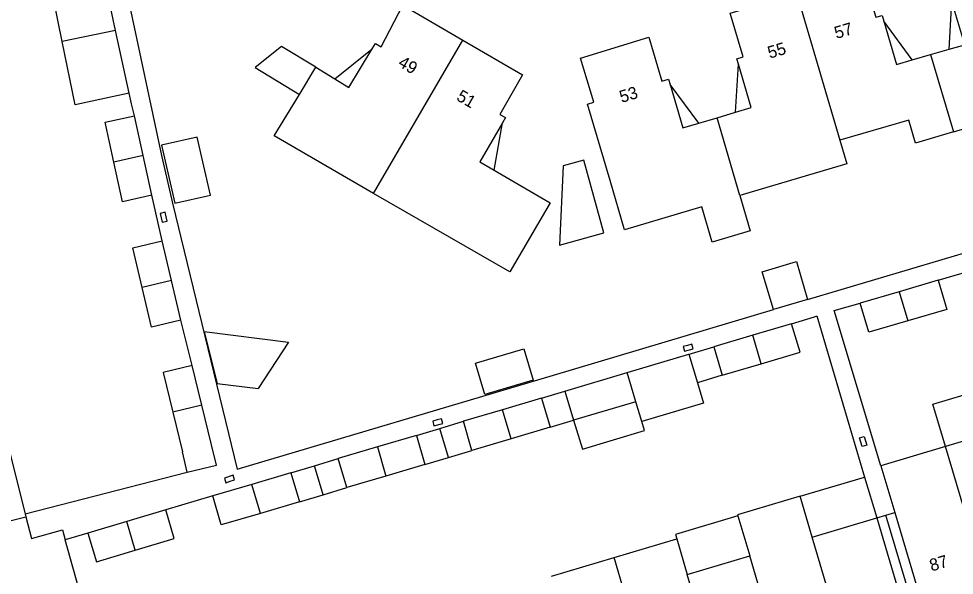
# Model space of a CAD drawing. Extents: x 125000 to 129004, y 397500 to 399008.
# Drawn here: x 126607.6 to 126684.3, y 398796.5 to 398842.1 of the extents above; entities that cross this region are included whole.
import ezdxf

# ---------------------------------------------------------------- set-up
doc = ezdxf.new("R2010")
doc.units = 0
for name, color, linetype in [('gg-afsc-erfafscheiding', 7, 'Continuous'), ('gg-afsc-muur', 7, 'Continuous'), ('gg-anno-huisnummerreeks BGT', 7, 'Continuous'), ('gg-bbg-bijgebouw', 7, 'Continuous'), ('gg-bbg-gedigitaliseerde bebouwing', 7, 'Continuous'), ('gg-bbg-gedigitaliseerde bijgebouw', 7, 'Continuous'), ('gg-bbg-hoofdgebouw', 7, 'Continuous'), ('gg-bbg-luifel en loopbrug', 7, 'Continuous'), ('gg-bbg-onder overbouw', 7, 'Continuous'), ('gg-bbg-pand overbouw', 7, 'Continuous'), ('gg-bbg-tussenscheiding', 7, 'Continuous'), ('gg-bbg-tussenscheiding niveau 01', 7, 'Continuous'), ('gt-symb-kolk', 7, 'Continuous'), ('gt-symb-kolk center center', 7, 'Continuous')]:
    doc.layers.add(name, color=color, linetype=linetype)

# ---------------------------------------------------------------- blocks, each defined once
blk = doc.blocks.new('gt0-KOLK')
at = {"layer": 'gt-symb-kolk'}
blk.add_lwpolyline([(0, 0), (0.375, 0), (0.375, 0.4), (-0.375, 0.4), (-0.375, 0), (0, 0)], dxfattribs=at)
blk = doc.blocks.new('gt0-KOLKCC')
at = {"layer": 'gt-symb-kolk center center'}
blk.add_lwpolyline([(-0.375, 0.2), (0.375, 0.2), (0.375, -0.2), (-0.375, -0.2)], close=True, dxfattribs=at)

msp = doc.modelspace()

# ---------------------------------------------------------------- linework, layer by layer
at = {"layer": 'gg-afsc-erfafscheiding'}
for p, q in [((126615.272, 398849.771), (126619.301, 398830.87)), ((126617.079, 398834.143), (126616.84, 398835.116)), ((126619.301, 398830.87), (126620.193, 398826.976)), ((126619.364, 398823.886), (126618.513, 398827.625)), ((126682.937, 398820.66), (126684.89, 398821.234)), ((126621.809, 398813.686), (126620.888, 398817.4)), ((126670.931, 398817.097), (126672.791, 398817.683)), ((126623.496, 398803.004), (126619.648, 398801.856)), ((126613.264, 398799.965), (126611.416, 398799.418))]:
    msp.add_line(p, q, dxfattribs=at)
msp.add_lwpolyline([(126620.193, 398826.976), (126625.506, 398805.184), (126651.422, 398812.904)], dxfattribs=at)
at = {"layer": 'gg-afsc-muur'}
for p, q in [((126616.84, 398835.116), (126616.64, 398835.993)), ((126672.242, 398819.092), (126686.963, 398823.468)), ((126651.422, 398812.904), (126669.437, 398818.259)), ((126608.129, 398801.545), (126621.412, 398804.939))]:
    msp.add_line(p, q, dxfattribs=at)
for points in [[(126678.244, 398805.472), (126674.425, 398818.177), (126676.552, 398818.784)], [(126672.791, 398817.683), (126672.981, 398817.749), (126676.912, 398804.553)]]:
    msp.add_lwpolyline(points, dxfattribs=at)
at = {"layer": 'gg-bbg-bijgebouw'}
for p, q in [((126617.797, 398830.88), (126617.079, 398834.143)), ((126618.513, 398827.625), (126617.797, 398830.88)), ((126620.124, 398820.651), (126619.364, 398823.886)), ((126620.888, 398817.4), (126620.124, 398820.651)), ((126682.937, 398820.66), (126679.742, 398819.721)), ((126679.742, 398819.721), (126676.552, 398818.784)), ((126670.931, 398817.097), (126667.737, 398816.155)), ((126667.737, 398816.155), (126664.553, 398815.216)), ((126664.553, 398815.216), (126665.242, 398812.881)), ((126622.598, 398810.442), (126621.809, 398813.686)), ((126665.242, 398812.881), (126668.425, 398813.82)), ((126650.434, 398811.003), (126647.24, 398810.061)), ((126650.434, 398811.003), (126651.136, 398808.624)), ((126623.387, 398807.198), (126622.598, 398810.442)), ((126620.219, 398809.852), (126621.006, 398806.619)), ((126647.24, 398810.061), (126644.034, 398809.115)), ((126644.736, 398806.736), (126644.034, 398809.115)), ((126651.136, 398808.624), (126647.942, 398807.682)), ((126640.183, 398807.951), (126636.988, 398807.011)), ((126640.183, 398807.951), (126640.883, 398805.572)), ((126647.942, 398807.682), (126644.736, 398806.736)), ((126621.412, 398804.939), (126621.006, 398806.619)), ((126636.988, 398807.011), (126633.783, 398806.068)), ((126634.483, 398803.689), (126633.783, 398806.068)), ((126640.883, 398805.572), (126637.688, 398804.632)), ((126629.896, 398804.889), (126626.701, 398803.948)), ((126629.896, 398804.889), (126630.597, 398802.51)), ((126637.688, 398804.632), (126634.483, 398803.689)), ((126626.701, 398803.948), (126623.496, 398803.004)), ((126630.597, 398802.51), (126627.403, 398801.569)), ((126619.648, 398801.856), (126616.454, 398800.91)), ((126616.454, 398800.91), (126613.264, 398799.965))]:
    msp.add_line(p, q, dxfattribs=at)
for points in [[(126615.387, 398830.343), (126614.667, 398833.612), (126617.079, 398834.143)], [(126618.513, 398827.625), (126616.103, 398827.088), (126615.387, 398830.343)], [(126617.72, 398820.083), (126616.959, 398823.321), (126619.364, 398823.886)], [(126620.888, 398817.4), (126618.487, 398816.818), (126617.72, 398820.083)], [(126682.937, 398820.66), (126683.636, 398818.281), (126680.441, 398817.342)], [(126680.441, 398817.342), (126677.251, 398816.405), (126676.552, 398818.784)], [(126668.425, 398813.82), (126671.619, 398814.763), (126670.931, 398817.097)], [(126621.809, 398813.686), (126619.427, 398813.106), (126620.219, 398809.852)], [(126621.412, 398804.939), (126623.795, 398805.519), (126623.387, 398807.198)], [(126627.403, 398801.569), (126624.197, 398800.625), (126623.496, 398803.004)], [(126617.15, 398798.564), (126620.343, 398799.51), (126619.648, 398801.856)], [(126613.264, 398799.965), (126613.959, 398797.619), (126617.15, 398798.564)]]:
    msp.add_lwpolyline(points, dxfattribs=at)
at = {"layer": 'gg-bbg-gedigitaliseerde bebouwing'}
for p, q in [((126688.658, 398808.566), (126683.529, 398807.042)), ((126683.529, 398807.042), (126678.244, 398805.472)), ((126606.882, 398806.539), (126608.129, 398801.545)), ((126678.244, 398805.472), (126679.383, 398801.638)), ((126672.621, 398799.626), (126671.624, 398802.981)), ((126608.129, 398801.545), (126608.192, 398801.301)), ((126608.192, 398801.301), (126608.653, 398799.508)), ((126666.522, 398801.366), (126667.492, 398798.101)), ((126672.621, 398799.626), (126677.912, 398801.198)), ((126615.25, 398785.728), (126611.416, 398799.418)), ((126656.384, 398797.953), (126661.513, 398799.478)), ((126661.513, 398799.478), (126662.374, 398796.58)), ((126651.256, 398796.43), (126656.384, 398797.953)), ((126662.374, 398796.58), (126667.492, 398798.101))]:
    msp.add_line(p, q, dxfattribs=at)
for points in [[(126684.193, 398832.813), (126692.938, 398835.404), (126692.727, 398836.118)], [(126684.193, 398832.813), (126681.082, 398831.891), (126680.525, 398833.783), (126674.882, 398832.127)], [(126674.882, 398832.127), (126675.45, 398830.2), (126666.672, 398827.601)], [(126671.624, 398802.981), (126666.495, 398801.456), (126666.522, 398801.366)]]:
    msp.add_lwpolyline(points, dxfattribs=at)
at = {"layer": 'gg-bbg-gedigitaliseerde bijgebouw'}
for p, q in [((126615.535, 398841.131), (126614.455, 398846.216)), ((126616.64, 398835.993), (126615.535, 398841.131)), ((126672.242, 398819.092), (126669.437, 398818.259)), ((126657.45, 398813.103), (126662.508, 398814.614)), ((126662.508, 398814.614), (126663.211, 398812.271)), ((126652.351, 398811.58), (126657.45, 398813.103)), ((126652.351, 398811.58), (126653.068, 398809.208)), ((126658.17, 398810.722), (126653.068, 398809.208)), ((126658.662, 398809.094), (126658.17, 398810.722))]:
    msp.add_line(p, q, dxfattribs=at)
for points in [[(126611.162, 398840.214), (126611.159, 398840.227), (126610.124, 398845.338), (126610.955, 398845.506)], [(126616.64, 398835.993), (126612.209, 398835.044), (126611.162, 398840.214)], [(126631.936, 398838.106), (126629.133, 398839.801), (126626.977, 398838.079), (126630.596, 398835.89)], [(126619.309, 398831.724), (126620.399, 398826.968), (126623.317, 398827.637), (126622.227, 398832.392), (126619.309, 398831.724)], [(126669.437, 398818.259), (126668.514, 398821.364), (126671.318, 398822.197), (126672.242, 398819.092)], [(126622.8, 398816.467), (126629.702, 398815.59), (126627.215, 398811.794)], [(126622.8, 398816.467), (126623.869, 398812.219), (126627.215, 398811.794)], [(126645.032, 398813.875), (126648.988, 398815.05), (126649.747, 398812.492), (126645.792, 398811.318), (126645.032, 398813.875)], [(126663.211, 398812.271), (126663.71, 398810.609), (126658.662, 398809.094)]]:
    msp.add_lwpolyline(points, dxfattribs=at)
at = {"layer": 'gg-bbg-hoofdgebouw'}
for p, q in [((126682.318, 398839.141), (126683.832, 398839.581)), ((126680.816, 398838.705), (126682.318, 398839.141)), ((126631.936, 398838.106), (126633.502, 398837.159)), ((126663.317, 398833.523), (126664.821, 398833.971)), ((126664.821, 398833.971), (126666.325, 398834.42))]:
    msp.add_line(p, q, dxfattribs=at)
for points in [[(126671.332, 398844.148), (126676.759, 398845.754), (126677.824, 398842.197), (126678.352, 398842.35), (126678.488, 398841.881)], [(126666.569, 398838.354), (126666.437, 398838.799), (126666.964, 398838.955), (126665.903, 398842.541), (126671.332, 398844.148)], [(126636.57, 398839.628), (126636.835, 398840.066), (126637.306, 398839.782), (126639.059, 398843.18), (126643.983, 398840.32)], [(126683.832, 398839.581), (126685.128, 398839.957), (126684.049, 398843.496)], [(126678.488, 398841.881), (126679.52, 398838.328), (126680.816, 398838.705)], [(126643.983, 398840.32), (126648.877, 398837.478), (126647.015, 398834.245), (126647.486, 398833.984), (126647.242, 398833.564)], [(126666.672, 398827.601), (126667.538, 398824.713), (126664.415, 398823.797), (126663.578, 398826.684), (126657.243, 398824.795), (126656.058, 398828.827), (126654.206, 398835.097), (126654.731, 398835.26), (126653.62, 398838.842), (126659.23, 398840.582), (126660.301, 398836.974), (126660.829, 398837.14), (126660.965, 398836.683)], [(126633.502, 398837.159), (126634.657, 398836.461), (126636.57, 398839.628)], [(126666.325, 398834.42), (126667.619, 398834.806), (126666.569, 398838.354)], [(126660.965, 398836.683), (126662.023, 398833.137), (126663.317, 398833.523)], [(126636.665, 398827.763), (126628.54, 398832.49), (126630.596, 398835.89)], [(126647.242, 398833.564), (126645.386, 398830.363), (126646.551, 398829.682)], [(126646.551, 398829.682), (126651.131, 398827.004), (126647.835, 398821.352), (126636.665, 398827.763)], [(126608.653, 398799.508), (126611.193, 398800.23), (126611.416, 398799.418)]]:
    msp.add_lwpolyline(points, dxfattribs=at)
at = {"layer": 'gg-bbg-luifel en loopbrug'}
for p, q in [((126683.832, 398839.581), (126684.049, 398843.496)), ((126680.816, 398838.705), (126678.488, 398841.881)), ((126633.502, 398837.159), (126636.57, 398839.628)), ((126666.325, 398834.42), (126666.569, 398838.354)), ((126663.317, 398833.523), (126660.965, 398836.683)), ((126646.551, 398829.682), (126647.242, 398833.564)), ((126662.712, 398814.676), (126664.553, 398815.216)), ((126662.508, 398814.614), (126662.712, 398814.676)), ((126665.242, 398812.881), (126663.211, 398812.271)), ((126650.434, 398811.003), (126652.351, 398811.58)), ((126642.109, 398808.533), (126644.034, 398809.115)), ((126651.136, 398808.624), (126653.068, 398809.208)), ((126640.183, 398807.951), (126642.109, 398808.533)), ((126642.81, 398806.154), (126642.109, 398808.533)), ((126642.81, 398806.154), (126644.736, 398806.736)), ((126631.84, 398805.479), (126633.783, 398806.068)), ((126640.883, 398805.572), (126642.81, 398806.154)), ((126629.896, 398804.889), (126631.84, 398805.479)), ((126632.54, 398803.1), (126631.84, 398805.479)), ((126671.624, 398802.981), (126676.912, 398804.553)), ((126676.912, 398804.553), (126677.912, 398801.198)), ((126632.54, 398803.1), (126634.483, 398803.689)), ((126630.597, 398802.51), (126632.54, 398803.1))]:
    msp.add_line(p, q, dxfattribs=at)
for points in [[(126652.203, 398830.027), (126651.91, 398823.528), (126655.548, 398824.536), (126653.897, 398830.497), (126652.203, 398830.027)], [(126683.529, 398807.042), (126682.504, 398810.522), (126687.637, 398812.033), (126688.658, 398808.566)], [(126653.068, 398809.208), (126653.786, 398806.831), (126658.881, 398808.37), (126658.662, 398809.094)], [(126666.522, 398801.366), (126661.404, 398799.844), (126661.513, 398799.478)]]:
    msp.add_lwpolyline(points, dxfattribs=at)
at = {"layer": 'gg-bbg-onder overbouw'}
for p, q in [((126677.912, 398801.198), (126680.476, 398792.571)), ((126679.383, 398801.638), (126681.946, 398793.011))]:
    msp.add_line(p, q, dxfattribs=at)
at = {"layer": 'gg-bbg-pand overbouw'}
for p, q in [((126677.912, 398801.198), (126678.651, 398801.419)), ((126678.651, 398801.419), (126679.383, 398801.638))]:
    msp.add_line(p, q, dxfattribs=at)
at = {"layer": 'gg-bbg-tussenscheiding'}
for p, q in [((126671.332, 398844.148), (126674.882, 398832.127)), ((126615.535, 398841.131), (126611.162, 398840.214)), ((126636.665, 398827.763), (126643.983, 398840.32)), ((126682.318, 398839.141), (126684.193, 398832.813)), ((126630.596, 398835.89), (126631.936, 398838.106)), ((126666.672, 398827.601), (126664.821, 398833.971)), ((126617.797, 398830.88), (126615.387, 398830.343)), ((126620.124, 398820.651), (126617.72, 398820.083)), ((126679.742, 398819.721), (126680.441, 398817.342)), ((126668.425, 398813.82), (126667.737, 398816.155)), ((126658.17, 398810.722), (126657.45, 398813.103)), ((126622.598, 398810.442), (126620.219, 398809.852)), ((126647.942, 398807.682), (126647.24, 398810.061)), ((126687.233, 398794.595), (126683.529, 398807.042)), ((126636.988, 398807.011), (126637.688, 398804.632)), ((126627.403, 398801.569), (126626.701, 398803.948)), ((126598.489, 398798.917), (126608.192, 398801.301)), ((126617.15, 398798.564), (126616.454, 398800.91)), ((126675.18, 398791.013), (126672.621, 398799.626)), ((126657.245, 398795.056), (126656.384, 398797.953)), ((126670.053, 398789.485), (126667.492, 398798.101)), ((126664.935, 398787.961), (126662.374, 398796.58))]:
    msp.add_line(p, q, dxfattribs=at)
at = {"layer": 'gg-bbg-tussenscheiding niveau 01'}
msp.add_line((126681.218, 398792.793), (126678.651, 398801.419), dxfattribs=at)

# ---------------------------------------------------------------- block references
at = {"layer": 'gt-symb-kolk'}
for p, rotation in [((126619.672, 398825.867), 102.70273191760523), ((126662.395, 398815.335), -164.69967555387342), ((126641.887, 398809.232), -165.6442150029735), ((126624.932, 398804.201), 17.69230089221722)]:
    msp.add_blockref('gt0-KOLK', p, dxfattribs=dict(at, rotation=rotation))
at = {"layer": 'gt-symb-kolk center center', "rotation": -71.99992540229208}
msp.add_blockref('gt0-KOLKCC', (126676.784, 398807.457), dxfattribs=at)

# ---------------------------------------------------------------- texts
at = {"layer": 'gg-anno-huisnummerreeks BGT'}
for s, rotation, p in [('57', 16.5, (126674.599, 398840.422)), ('55', 16.5, (126669.132, 398838.804)), ('49', 329.9, (126638.604, 398838.24)), ('51', 329.9, (126643.39, 398835.461)), ('53', 17.2, (126656.998, 398835.178)), ('87', 16.9, (126682.402, 398796.808))]:
    msp.add_text(s, height=1, rotation=rotation, dxfattribs=at).set_placement(p)

doc.saveas('drawing.dxf')
